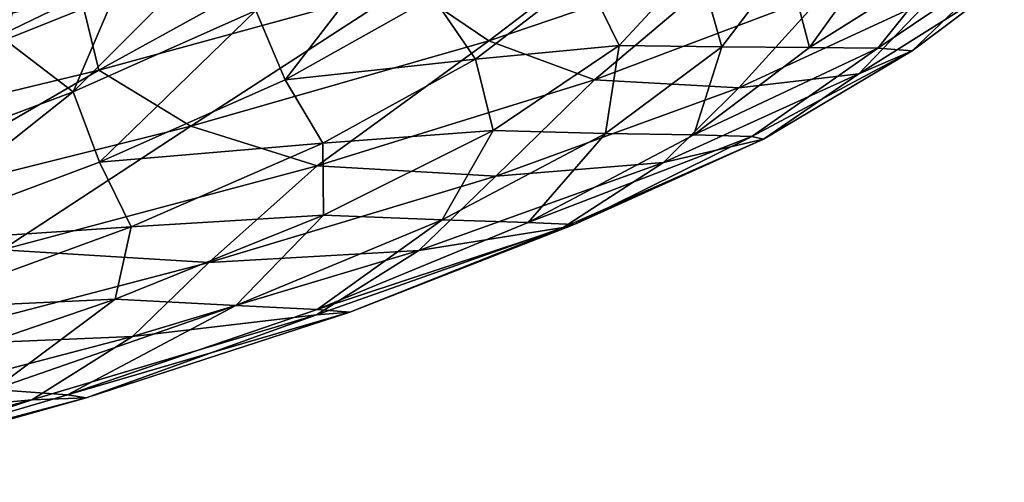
# Model space of a CAD drawing. Header units: metres. Extents: x -109 to 109, y -917 to 389.
# Tile 320 of 656: x 8.63 to 17.34, y -714.65 to -710.55. Entities that reach past the tile are written whole.
import ezdxf

# ---------------------------------------------------------------- set-up
doc = ezdxf.new("R2010")
doc.units = ezdxf.units.M
doc.layers.add('solid_24503124_XXX_01_SW0001_01', color=7, linetype='CONTINUOUS')

msp = doc.modelspace()

# ---------------------------------------------------------------- linework, layer by layer
at = {"layer": 'solid_24503124_XXX_01_SW0001_01'}
for points in [[(8.851323, -709.409485, 12.519917), (8.688394, -710.022034, 12.259692), (6.726564, -710.726501, 13.579313)], [(6.847642, -710.112061, 13.866456), (8.851323, -709.409485, 12.519917), (6.726564, -710.726501, 13.579313)], [(12.05625, -710.252991, 16.350811), (12.77509, -710.742188, 15.828446), (14.415672, -709.492126, 14.057529)], [(14.415672, -709.492126, 14.057529), (12.77509, -710.742188, 15.828446), (15.022168, -709.976501, 13.439233)], [(9.326537, -711.000916, 18.194502), (11.859929, -709.605591, 16.185793), (9.168484, -710.345581, 18.000408)], [(9.326537, -711.000916, 18.194502), (12.05625, -710.252991, 16.350811), (11.859929, -709.605591, 16.185793)], [(10.716321, -710.472229, 10.143924), (12.005459, -709.74762, 8.19618), (10.975418, -711.086426, 10.229054)], [(12.005459, -709.74762, 8.19618), (12.28214, -710.352783, 8.236166), (10.975418, -711.086426, 10.229054)], [(10.33851, -709.949829, 10.484192), (10.716321, -710.472229, 10.143924), (9.100904, -711.192566, 11.834719)], [(9.461863, -710.341614, 11.410309), (10.33851, -709.949829, 10.484192), (9.100904, -711.192566, 11.834719)], [(15.022168, -709.976501, 13.439233), (12.77509, -710.742188, 15.828446), (13.710668, -711.086304, 14.755799)], [(15.022168, -709.976501, 13.439233), (13.710668, -711.086304, 14.755799), (15.750073, -710.315002, 12.236759)], [(6.726564, -710.726501, 13.579313), (8.688394, -710.022034, 12.259692), (7.458149, -711.117798, 12.990582)], [(8.688394, -710.022034, 12.259692), (8.497804, -710.731628, 12.249084), (7.458149, -711.117798, 12.990582)], [(8.688394, -710.022034, 12.259692), (9.461863, -710.341614, 11.410309), (8.497804, -710.731628, 12.249084)], [(13.626194, -710.160828, 6.164072), (14.623158, -710.033203, 4.521193), (13.929697, -710.781433, 6.969718)], [(13.929697, -710.781433, 6.969718), (14.623158, -710.033203, 4.521193), (14.836699, -710.795044, 6.365707)], [(14.623158, -710.033203, 4.521193), (15.41267, -710.036804, 3.760997), (14.836699, -710.795044, 6.365707)], [(14.836699, -710.795044, 6.365707), (15.41267, -710.036804, 3.760997), (15.613969, -710.799744, 6.259781)], [(15.41267, -710.036804, 3.760997), (16.160017, -710.032898, 3.51873), (15.613969, -710.799744, 6.259781)], [(15.613969, -710.799744, 6.259781), (16.835941, -710.031433, 3.887687), (16.2164, -710.805237, 6.737662)], [(15.613969, -710.799744, 6.259781), (16.160017, -710.032898, 3.51873), (16.835941, -710.031433, 3.887687)], [(16.2164, -710.805237, 6.737662), (16.835941, -710.031433, 3.887687), (17.335619, -710.05011, 4.989275)], [(16.2164, -710.805237, 6.737662), (17.335619, -710.05011, 4.989275), (16.520128, -710.828247, 7.899541)], [(16.520128, -710.828247, 7.899541), (17.335619, -710.05011, 4.989275), (17.29207, -710.24762, 7.430756)], [(12.28214, -710.352783, 8.236166), (13.626194, -710.160828, 6.164072), (12.658617, -710.904053, 8.420856)], [(12.658617, -710.904053, 8.420856), (13.626194, -710.160828, 6.164072), (13.929697, -710.781433, 6.969718)], [(9.326537, -711.000916, 18.194502), (10.1402, -711.496216, 17.791824), (12.05625, -710.252991, 16.350811)], [(12.05625, -710.252991, 16.350811), (10.1402, -711.496216, 17.791824), (12.77509, -710.742188, 15.828446)], [(16.048805, -711.032715, 10.302129), (17.29207, -710.24762, 7.430756), (16.68018, -710.373474, 10.061598)], [(16.520128, -710.828247, 7.899541), (17.29207, -710.24762, 7.430756), (16.048805, -711.032715, 10.302129)], [(6.193594, -711.066589, 19.313017), (9.168484, -710.345581, 18.000408), (6.96439, -710.263916, 18.597572)], [(6.308443, -711.728027, 19.528982), (9.168484, -710.345581, 18.000408), (6.193594, -711.066589, 19.313017)], [(6.308443, -711.728027, 19.528982), (9.326537, -711.000916, 18.194502), (9.168484, -710.345581, 18.000408)], [(8.497804, -710.731628, 12.249084), (9.461863, -710.341614, 11.410309), (9.100904, -711.192566, 11.834719)], [(14.987865, -711.158203, 12.792167), (15.750073, -710.315002, 12.236759), (13.710668, -711.086304, 14.755799)], [(14.987865, -711.158203, 12.792167), (16.68018, -710.373474, 10.061598), (15.750073, -710.315002, 12.236759)], [(10.975418, -711.086426, 10.229054), (12.28214, -710.352783, 8.236166), (12.658617, -710.904053, 8.420856)], [(16.048805, -711.032715, 10.302129), (16.68018, -710.373474, 10.061598), (14.987865, -711.158203, 12.792167)], [(9.100904, -711.192566, 11.834719), (10.716321, -710.472229, 10.143924), (9.334388, -711.815002, 11.961126)], [(10.716321, -710.472229, 10.143924), (10.975418, -711.086426, 10.229054), (9.334388, -711.815002, 11.961126)], [(8.497804, -710.731628, 12.249084), (9.100904, -711.192566, 11.834719), (7.210354, -711.902954, 13.218492)], [(12.77509, -710.742188, 15.828446), (10.1402, -711.496216, 17.791824), (11.259475, -711.847534, 16.882753)], [(12.77509, -710.742188, 15.828446), (11.259475, -711.847534, 16.882753), (13.710668, -711.086304, 14.755799)], [(12.658617, -710.904053, 8.420856), (13.929697, -710.781433, 6.969718), (12.815336, -711.533936, 9.258506)], [(12.815336, -711.533936, 9.258506), (13.929697, -710.781433, 6.969718), (13.808432, -711.55957, 8.827298)], [(13.929697, -710.781433, 6.969718), (14.836699, -710.795044, 6.365707), (13.808432, -711.55957, 8.827298)], [(13.808432, -711.55957, 8.827298), (14.836699, -710.795044, 6.365707), (14.59072, -711.573914, 8.860379)], [(14.836699, -710.795044, 6.365707), (15.613969, -710.799744, 6.259781), (14.59072, -711.573914, 8.860379)], [(14.59072, -711.573914, 8.860379), (15.613969, -710.799744, 6.259781), (16.2164, -710.805237, 6.737662)], [(14.59072, -711.573914, 8.860379), (16.2164, -710.805237, 6.737662), (15.102288, -711.58606, 9.433039)], [(15.102288, -711.58606, 9.433039), (16.2164, -710.805237, 6.737662), (16.520128, -710.828247, 7.899541)], [(15.102288, -711.58606, 9.433039), (16.520128, -710.828247, 7.899541), (15.205283, -711.611572, 10.621826)], [(15.205283, -711.611572, 10.621826), (16.520128, -710.828247, 7.899541), (16.048805, -711.032715, 10.302129)], [(10.975418, -711.086426, 10.229054), (12.658617, -710.904053, 8.420856), (11.308518, -711.647461, 10.473557)], [(11.308518, -711.647461, 10.473557), (12.658617, -710.904053, 8.420856), (12.815336, -711.533936, 9.258506)], [(6.308443, -711.728027, 19.528982), (7.200943, -712.228882, 19.261665), (9.326537, -711.000916, 18.194502)], [(9.326537, -711.000916, 18.194502), (7.200943, -712.228882, 19.261665), (10.1402, -711.496216, 17.791824)], [(14.320816, -711.817993, 12.912388), (16.048805, -711.032715, 10.302129), (14.987865, -711.158203, 12.792167)], [(15.205283, -711.611572, 10.621826), (16.048805, -711.032715, 10.302129), (14.320816, -711.817993, 12.912388)], [(9.334388, -711.815002, 11.961126), (10.975418, -711.086426, 10.229054), (11.308518, -711.647461, 10.473557)], [(12.838186, -711.937256, 15.182871), (13.710668, -711.086304, 14.755799), (11.259475, -711.847534, 16.882753)], [(12.838186, -711.937256, 15.182871), (14.987865, -711.158203, 12.792167), (13.710668, -711.086304, 14.755799)], [(7.210354, -711.902954, 13.218492), (9.100904, -711.192566, 11.834719), (7.410964, -712.532715, 13.381001)], [(9.100904, -711.192566, 11.834719), (9.334388, -711.815002, 11.961126), (7.410964, -712.532715, 13.381001)], [(14.320816, -711.817993, 12.912388), (14.987865, -711.158203, 12.792167), (12.838186, -711.937256, 15.182871)], [(10.1402, -711.496216, 17.791824), (7.200943, -712.228882, 19.261665), (8.47154, -712.590881, 18.553293)], [(10.1402, -711.496216, 17.791824), (8.47154, -712.590881, 18.553293), (11.259475, -711.847534, 16.882753)], [(11.308518, -711.647461, 10.473557), (12.815336, -711.533936, 9.258506), (11.315291, -712.284607, 11.317445)], [(11.315291, -712.284607, 11.317445), (12.815336, -711.533936, 9.258506), (12.36247, -712.324097, 11.071072)], [(12.815336, -711.533936, 9.258506), (13.808432, -711.55957, 8.827298), (12.36247, -712.324097, 11.071072)], [(12.36247, -712.324097, 11.071072), (13.808432, -711.55957, 8.827298), (13.12498, -712.348694, 11.241664)], [(13.808432, -711.55957, 8.827298), (14.59072, -711.573914, 8.860379), (13.12498, -712.348694, 11.241664)], [(9.334388, -711.815002, 11.961126), (11.308518, -711.647461, 10.473557), (9.614002, -712.38501, 12.256968)], [(9.614002, -712.38501, 12.256968), (11.308518, -711.647461, 10.473557), (11.315291, -712.284607, 11.317445)], [(13.12498, -712.348694, 11.241664), (14.59072, -711.573914, 8.860379), (15.102288, -711.58606, 9.433039)], [(13.12498, -712.348694, 11.241664), (15.102288, -711.58606, 9.433039), (13.53117, -712.366943, 11.892141)], [(13.432761, -712.392822, 13.07299), (15.205283, -711.611572, 10.621826), (14.320816, -711.817993, 12.912388)], [(13.53117, -712.366943, 11.892141), (15.205283, -711.611572, 10.621826), (13.432761, -712.392822, 13.07299)], [(13.53117, -712.366943, 11.892141), (15.102288, -711.58606, 9.433039), (15.205283, -711.611572, 10.621826)], [(7.410964, -712.532715, 13.381001), (9.334388, -711.815002, 11.961126), (9.614002, -712.38501, 12.256968)], [(12.156857, -712.59552, 15.179012), (14.320816, -711.817993, 12.912388), (12.838186, -711.937256, 15.182871)], [(13.432761, -712.392822, 13.07299), (14.320816, -711.817993, 12.912388), (12.156857, -712.59552, 15.179012)], [(10.298626, -712.702759, 17.162525), (11.259475, -711.847534, 16.882753), (8.47154, -712.590881, 18.553293)], [(10.298626, -712.702759, 17.162525), (12.838186, -711.937256, 15.182871), (11.259475, -711.847534, 16.882753)], [(12.156857, -712.59552, 15.179012), (12.838186, -711.937256, 15.182871), (10.298626, -712.702759, 17.162525)], [(9.472516, -713.026794, 13.082224), (11.315291, -712.284607, 11.317445), (10.539699, -713.081543, 13.025706)], [(9.614002, -712.38501, 12.256968), (11.315291, -712.284607, 11.317445), (9.472516, -713.026794, 13.082224)], [(11.315291, -712.284607, 11.317445), (12.36247, -712.324097, 11.071072), (10.539699, -713.081543, 13.025706)], [(10.539699, -713.081543, 13.025706), (12.36247, -712.324097, 11.071072), (11.258592, -713.116882, 13.327929)], [(12.36247, -712.324097, 11.071072), (13.12498, -712.348694, 11.241664), (11.258592, -713.116882, 13.327929)], [(11.258592, -713.116882, 13.327929), (13.12498, -712.348694, 11.241664), (13.53117, -712.366943, 11.892141)], [(7.410964, -712.532715, 13.381001), (9.614002, -712.38501, 12.256968), (7.628689, -713.110413, 13.718192)], [(7.628689, -713.110413, 13.718192), (9.614002, -712.38501, 12.256968), (9.472516, -713.026794, 13.082224)], [(11.253251, -713.164185, 15.176617), (13.432761, -712.392822, 13.07299), (12.156857, -712.59552, 15.179012)], [(11.547512, -713.140381, 14.036894), (13.432761, -712.392822, 13.07299), (11.253251, -713.164185, 15.176617)], [(11.258592, -713.116882, 13.327929), (13.53117, -712.366943, 11.892141), (11.547512, -713.140381, 14.036894)], [(11.547512, -713.140381, 14.036894), (13.53117, -712.366943, 11.892141), (13.432761, -712.392822, 13.07299)], [(7.445749, -713.446655, 18.667732), (10.298626, -712.702759, 17.162525), (8.47154, -712.590881, 18.553293)], [(9.625455, -713.357605, 17.035166), (12.156857, -712.59552, 15.179012), (10.298626, -712.702759, 17.162525)], [(11.253251, -713.164185, 15.176617), (12.156857, -712.59552, 15.179012), (9.625455, -713.357605, 17.035166)], [(9.625455, -713.357605, 17.035166), (10.298626, -712.702759, 17.162525), (7.445749, -713.446655, 18.667732)], [(7.345059, -713.75415, 14.500519), (9.472516, -713.026794, 13.082224), (8.397668, -713.825134, 14.633112)], [(7.628689, -713.110413, 13.718192), (9.472516, -713.026794, 13.082224), (7.345059, -713.75415, 14.500519)], [(9.472516, -713.026794, 13.082224), (10.539699, -713.081543, 13.025706), (8.397668, -713.825134, 14.633112)], [(8.397668, -713.825134, 14.633112), (10.539699, -713.081543, 13.025706), (9.050014, -713.871216, 15.056667)], [(10.539699, -713.081543, 13.025706), (11.258592, -713.116882, 13.327929), (9.050014, -713.871216, 15.056667)], [(9.050014, -713.871216, 15.056667), (11.258592, -713.116882, 13.327929), (11.547512, -713.140381, 14.036894)], [(8.735461, -713.91803, 16.870588), (11.253251, -713.164185, 15.176617), (9.625455, -713.357605, 17.035166)], [(9.213883, -713.898743, 15.80359), (11.253251, -713.164185, 15.176617), (8.735461, -713.91803, 16.870588)], [(9.050014, -713.871216, 15.056667), (11.547512, -713.140381, 14.036894), (9.213883, -713.898743, 15.80359)], [(9.213883, -713.898743, 15.80359), (11.547512, -713.140381, 14.036894), (11.253251, -713.164185, 15.176617)], [(6.801668, -714.096069, 18.420391), (9.625455, -713.357605, 17.035166), (7.445749, -713.446655, 18.667732)], [(8.735461, -713.91803, 16.870588), (9.625455, -713.357605, 17.035166), (6.801668, -714.096069, 18.420391)], [(8.397668, -713.825134, 14.633112), (9.050014, -713.871216, 15.056667), (6.566037, -714.604248, 16.372425)], [(5.953009, -714.646423, 18.099222), (8.735461, -713.91803, 16.870588), (6.801668, -714.096069, 18.420391)], [(6.600118, -714.634399, 17.135029), (8.735461, -713.91803, 16.870588), (5.953009, -714.646423, 18.099222)], [(6.566037, -714.604248, 16.372425), (9.050014, -713.871216, 15.056667), (9.213883, -713.898743, 15.80359)], [(6.566037, -714.604248, 16.372425), (9.213883, -713.898743, 15.80359), (6.600118, -714.634399, 17.135029)], [(6.600118, -714.634399, 17.135029), (9.213883, -713.898743, 15.80359), (8.735461, -713.91803, 16.870588)]]:
    msp.add_3dface(points, dxfattribs=at)

doc.saveas('drawing.dxf')
